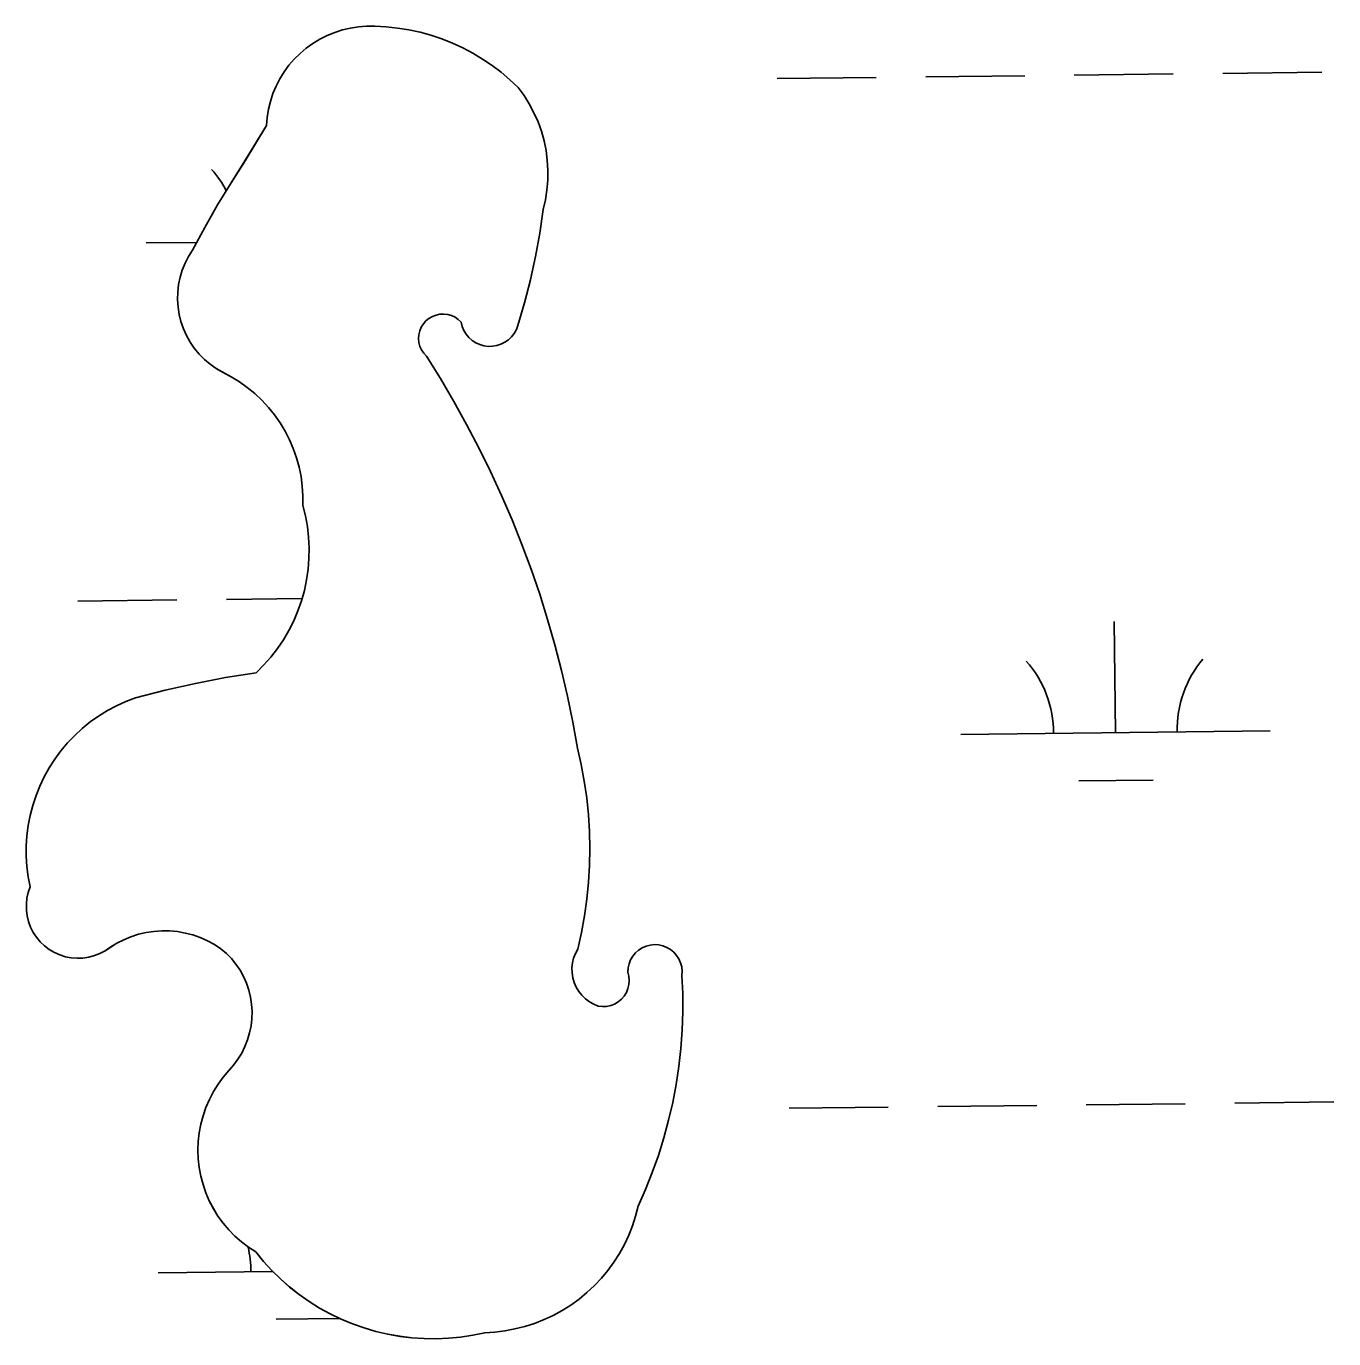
# Model space of a CAD drawing. Extents: x 3684037 to 3722149, y 433263 to 459021.
# Drawn here: x 3713502.9 to 3713925.5, y 448708.2 to 449132.2 of the extents above; entities that cross this region are included whole.
import ezdxf

# ---------------------------------------------------------------- set-up
doc = ezdxf.new("R2010")
doc.units = 0
doc.layers.add('V-TOPO-SHOR', color=7, linetype='Continuous')
doc.layers.add('V-WETL-SWMP', color=7, linetype='Continuous')

msp = doc.modelspace()

# ---------------------------------------------------------------- linework, layer by layer
at = {"layer": 'V-TOPO-SHOR'}
for points in [[(3713580.57, 449100.1), (3713580.78, 449102.73), (3713581.2, 449105.33), (3713581.82, 449107.89), (3713582.64, 449110.4), (3713583.65, 449112.83), (3713584.86, 449115.17), (3713586.25, 449117.41), (3713587.8, 449119.54), (3713589.52, 449121.54), (3713591.4, 449123.39), (3713593.41, 449125.1), (3713595.55, 449126.64), (3713597.8, 449128), (3713600.16, 449129.18), (3713602.6, 449130.18), (3713605.11, 449130.98), (3713607.68, 449131.58), (3713610.29, 449131.97), (3713612.91, 449132.16), (3713615.55, 449132.14), (3713619.23, 449131.96), (3713622.9, 449131.58), (3713626.54, 449131.01), (3713630.15, 449130.23), (3713633.7, 449129.26), (3713637.2, 449128.09), (3713640.63, 449126.74), (3713643.98, 449125.2), (3713647.24, 449123.48), (3713650.4, 449121.58), (3713653.45, 449119.52), (3713656.39, 449117.29), (3713659.2, 449114.9), (3713661.87, 449112.36), (3713663.77, 449109.78), (3713665.48, 449107.06), (3713666.99, 449104.23), (3713668.29, 449101.3), (3713669.38, 449098.28), (3713670.24, 449095.19), (3713670.89, 449092.05), (3713671.3, 449088.86), (3713671.49, 449085.66), (3713671.45, 449082.46), (3713671.17, 449079.26), (3713670.67, 449076.09), (3713669.94, 449072.97), (3713668.84, 449065.36), (3713667.47, 449057.8), (3713665.84, 449050.29), (3713663.95, 449042.85), (3713661.8, 449035.48), (3713661.3, 449034.16), (3713660.61, 449032.94), (3713659.75, 449031.84), (3713658.73, 449030.87), (3713657.58, 449030.06), (3713656.32, 449029.44), (3713654.99, 449029), (3713653.6, 449028.78), (3713652.2, 449028.75), (3713650.81, 449028.94), (3713649.46, 449029.33), (3713648.18, 449029.91), (3713647.01, 449030.68), (3713645.96, 449031.61), (3713645.06, 449032.7), (3713644.33, 449033.9), (3713643.79, 449035.19), (3713643.45, 449036.55), (3713642.53, 449037.43), (3713641.48, 449038.16), (3713640.33, 449038.7), (3713639.11, 449039.05), (3713637.84, 449039.2), (3713636.58, 449039.14), (3713635.33, 449038.88), (3713634.14, 449038.42), (3713633.04, 449037.78), (3713632.06, 449036.97), (3713631.23, 449036.01), (3713630.56, 449034.93), (3713630.07, 449033.75), (3713629.78, 449032.51), (3713629.69, 449031.24), (3713629.81, 449029.98), (3713630.14, 449028.75), (3713630.65, 449027.58), (3713631.35, 449026.52), (3713632.21, 449025.58), (3713636.73, 449018.34), (3713641.07, 449010.98), (3713645.23, 449003.52), (3713649.19, 448995.96)], [(3713552.6, 449051.05), (3713553.3, 449053.37), (3713554.2, 449055.61), (3713555.3, 449057.76), (3713556.59, 449059.81), (3713560.57, 449067.17), (3713564.74, 449074.44), (3713569.08, 449081.6), (3713573.6, 449088.65), (3713580.57, 449100.1)], [(3713523.09, 448831.42), (3713521.21, 448831.14), (3713519.3, 448831.07), (3713517.4, 448831.22), (3713515.53, 448831.59), (3713513.71, 448832.16), (3713511.97, 448832.94), (3713510.33, 448833.91), (3713508.81, 448835.06), (3713507.43, 448836.37), (3713506.21, 448837.84), (3713505.17, 448839.43), (3713504.31, 448841.13), (3713503.64, 448842.92), (3713503.19, 448844.77), (3713502.95, 448846.66), (3713502.92, 448848.56), (3713503.12, 448850.46), (3713503.52, 448852.32), (3713504.14, 448854.13), (3713503.51, 448857.4), (3713503.09, 448860.7), (3713502.89, 448864.02), (3713502.89, 448867.35), (3713503.11, 448870.67), (3713503.54, 448873.97), (3713504.17, 448877.23), (3713505.01, 448880.45), (3713506.05, 448883.61), (3713507.29, 448886.7), (3713508.72, 448889.71), (3713510.34, 448892.61), (3713512.14, 448895.41), (3713514.12, 448898.09), (3713516.26, 448900.64), (3713518.56, 448903.04), (3713521, 448905.3), (3713523.58, 448907.4), (3713526.29, 448909.33), (3713529.12, 448911.08), (3713532.05, 448912.66), (3713535.08, 448914.04), (3713538.19, 448915.23), (3713547.83, 448917.69), (3713557.55, 448919.86), (3713567.33, 448921.73), (3713577.16, 448923.3), (3713579.62, 448925.75), (3713581.92, 448928.35), (3713584.05, 448931.1), (3713586, 448933.97), (3713587.75, 448936.97), (3713589.32, 448940.07), (3713590.68, 448943.27), (3713591.83, 448946.54), (3713592.77, 448949.88), (3713593.49, 448953.28), (3713593.99, 448956.72), (3713594.27, 448960.18), (3713594.33, 448963.65), (3713594.16, 448967.12), (3713593.77, 448970.57), (3713593.16, 448973.99), (3713592.33, 448977.37), (3713592.33, 448980.49), (3713592.12, 448983.61), (3713591.7, 448986.71), (3713591.07, 448989.77), (3713590.23, 448992.78), (3713589.19, 448995.73), (3713587.95, 448998.6), (3713586.52, 449001.38), (3713584.91, 449004.06), (3713583.11, 449006.62), (3713581.15, 449009.05), (3713579.03, 449011.35), (3713576.75, 449013.49), (3713574.34, 449015.48), (3713571.79, 449017.3), (3713569.13, 449018.94), (3713566.37, 449020.39), (3713564.27, 449021.6), (3713562.3, 449022.99), (3713560.45, 449024.55), (3713558.75, 449026.27), (3713557.21, 449028.14), (3713555.85, 449030.13), (3713554.67, 449032.24), (3713553.68, 449034.44), (3713552.89, 449036.73), (3713552.31, 449039.07), (3713551.94, 449041.46), (3713551.78, 449043.87), (3713551.84, 449046.29), (3713552.12, 449048.69), (3713552.6, 449051.05)], [(3713649.19, 448995.96), (3713652.96, 448988.29), (3713656.53, 448980.54), (3713659.91, 448972.69), (3713663.08, 448964.77), (3713666.06, 448956.76), (3713668.83, 448948.68), (3713671.4, 448940.54), (3713673.75, 448932.33), (3713675.9, 448924.07), (3713677.84, 448915.75), (3713679.57, 448907.39), (3713681.09, 448898.98), (3713682.28, 448893.65), (3713683.26, 448888.28), (3713684.02, 448882.87), (3713684.57, 448877.44), (3713684.91, 448871.98), (3713685.02, 448866.52), (3713684.92, 448861.06), (3713684.6, 448855.61), (3713684.06, 448850.17), (3713683.31, 448844.76), (3713682.34, 448839.39), (3713681.16, 448834.05), (3713680.39, 448832.64), (3713679.81, 448831.14), (3713679.43, 448829.57), (3713679.25, 448827.97), (3713679.29, 448826.36), (3713679.53, 448824.77), (3713679.97, 448823.22), (3713680.61, 448821.74), (3713681.44, 448820.36), (3713682.44, 448819.1), (3713683.59, 448817.97), (3713684.88, 448817.01), (3713686.28, 448816.21), (3713687.77, 448815.61), (3713689.12, 448815.46), (3713690.47, 448815.52), (3713691.79, 448815.8), (3713693.05, 448816.29), (3713694.22, 448816.98), (3713695.26, 448817.85), (3713696.15, 448818.87), (3713696.86, 448820.02), (3713697.37, 448821.27), (3713697.68, 448822.59), (3713697.77, 448823.94), (3713697.64, 448825.29), (3713697.3, 448826.6), (3713697.39, 448827.97), (3713697.7, 448829.31), (3713698.21, 448830.59), (3713698.91, 448831.77), (3713699.79, 448832.82), (3713700.82, 448833.73), (3713701.98, 448834.47), (3713703.24, 448835.01), (3713704.57, 448835.35), (3713705.94, 448835.48), (3713707.31, 448835.4), (3713708.65, 448835.1), (3713709.93, 448834.6), (3713711.11, 448833.91), (3713712.18, 448833.04), (3713713.09, 448832.01), (3713713.83, 448830.86), (3713714.38, 448829.6), (3713714.74, 448828.27), (3713714.88, 448826.91), (3713714.8, 448825.54), (3713715.05, 448819.64), (3713715.07, 448813.74), (3713714.87, 448807.85), (3713714.44, 448801.96), (3713713.78, 448796.1), (3713712.91, 448790.27), (3713711.81, 448784.47), (3713710.49, 448778.72), (3713708.95, 448773.03), (3713707.2, 448767.39), (3713705.23, 448761.83), (3713703.05, 448756.35), (3713700.66, 448750.95), (3713699.84, 448747.76), (3713698.82, 448744.63), (3713697.6, 448741.57), (3713696.2, 448738.59), (3713694.61, 448735.7), (3713692.84, 448732.92), (3713690.9, 448730.26), (3713688.79, 448727.73), (3713686.53, 448725.33)], [(3713686.53, 448725.33), (3713684.12, 448723.08), (3713681.58, 448720.99), (3713678.91, 448719.06), (3713676.12, 448717.3), (3713673.23, 448715.72), (3713670.25, 448714.33), (3713667.18, 448713.13), (3713664.04, 448712.12), (3713660.85, 448711.31), (3713657.61, 448710.71), (3713654.34, 448710.31), (3713651.05, 448710.12), (3713647.18, 448709.31), (3713643.28, 448708.71), (3713639.35, 448708.33), (3713635.41, 448708.16), (3713631.46, 448708.21), (3713627.52, 448708.47), (3713623.6, 448708.95), (3713619.71, 448709.63), (3713615.87, 448710.53), (3713612.07, 448711.64), (3713608.35, 448712.96), (3713604.7, 448714.47), (3713601.14, 448716.18), (3713597.68, 448718.08), (3713594.33, 448720.17), (3713591.1, 448722.43), (3713587.99, 448724.87), (3713585.03, 448727.48), (3713582.21, 448730.24), (3713579.54, 448733.16), (3713577.04, 448736.21), (3713574.67, 448737.75), (3713572.42, 448739.45), (3713570.3, 448741.32), (3713568.33, 448743.34), (3713566.51, 448745.49), (3713564.85, 448747.78), (3713563.37, 448750.18), (3713562.06, 448752.69), (3713560.95, 448755.29), (3713560.03, 448757.96), (3713559.31, 448760.68), (3713558.79, 448763.46), (3713558.48, 448766.27), (3713558.38, 448769.09), (3713558.48, 448771.91), (3713558.8, 448774.72), (3713559.32, 448777.49), (3713560.04, 448780.22), (3713560.96, 448782.89), (3713562.08, 448785.49), (3713563.38, 448787.99), (3713564.87, 448790.39), (3713566.53, 448792.68), (3713568.35, 448794.84), (3713569.9, 448796.58), (3713571.29, 448798.46), (3713572.52, 448800.44), (3713573.56, 448802.53), (3713574.42, 448804.71), (3713575.08, 448806.95), (3713575.54, 448809.23), (3713575.8, 448811.56), (3713575.86, 448813.89), (3713575.71, 448816.22), (3713575.36, 448818.53), (3713574.8, 448820.8), (3713574.05, 448823.01), (3713573.11, 448825.15), (3713571.98, 448827.19), (3713570.68, 448829.13), (3713569.21, 448830.95), (3713567.59, 448832.63), (3713565.83, 448834.16), (3713563.7, 448835.54), (3713561.46, 448836.75), (3713559.13, 448837.77), (3713556.73, 448838.6), (3713554.27, 448839.23), (3713551.76, 448839.67), (3713549.23, 448839.9), (3713546.69, 448839.93), (3713544.16, 448839.76), (3713541.64, 448839.38), (3713539.16, 448838.81), (3713536.74, 448838.03), (3713534.39, 448837.07), (3713532.12, 448835.92), (3713529.96, 448834.6), (3713528.39, 448833.51), (3713526.71, 448832.61), (3713524.93, 448831.92), (3713523.09, 448831.42)]]:
    msp.add_lwpolyline(points, dxfattribs=at)
at = {"layer": 'V-WETL-SWMP'}
for p, q in [((3713745.61, 449115.26), (3713777.61, 449115.63)), ((3713793.61, 449115.82), (3713825.6, 449116.19)), ((3713841.6, 449116.38), (3713873.6, 449116.75)), ((3713889.6, 449116.94), (3713921.6, 449117.31)), ((3713541.62, 449062.14), (3713557.95, 449062.33)), ((3713519.56, 448946.45), (3713551.56, 448946.82)), ((3713567.56, 448947.01), (3713592.04, 448947.29)), ((3713854.92, 448903.92), (3713854.5, 448939.91)), ((3713804.92, 448903.33), (3713904.92, 448904.5)), ((3713843.1, 448888.35), (3713867.1, 448888.63)), ((3713749.48, 448782.61), (3713781.48, 448782.98)), ((3713797.48, 448783.17), (3713829.48, 448783.54)), ((3713845.47, 448783.73), (3713877.47, 448784.1)), ((3713893.47, 448784.29), (3713925.47, 448784.66)), ((3713545.49, 448729.49), (3713582.54, 448729.92)), ((3713583.67, 448714.5), (3713604.14, 448714.74))]:
    msp.add_line(p, q, dxfattribs=at)
for points in [[(3713631.23, 449036.01), (3713632.06, 449036.97), (3713633.04, 449037.78), (3713634.14, 449038.42), (3713635.33, 449038.88), (3713636.57, 449039.14), (3713637.85, 449039.2), (3713639.11, 449039.05), (3713640.33, 449038.7), (3713641.48, 449038.16), (3713642.53, 449037.43), (3713643.45, 449036.55), (3713643.79, 449035.19), (3713644.33, 449033.9), (3713645.06, 449032.7), (3713645.96, 449031.62), (3713647.01, 449030.68), (3713648.18, 449029.91), (3713649.46, 449029.33), (3713650.81, 449028.94), (3713652.2, 449028.75), (3713653.6, 449028.78), (3713654.99, 449029.01), (3713656.32, 449029.44), (3713657.58, 449030.06), (3713658.73, 449030.87), (3713659.75, 449031.84), (3713660.61, 449032.94), (3713661.3, 449034.16), (3713661.8, 449035.48), (3713663.95, 449042.85), (3713665.84, 449050.3), (3713667.47, 449057.8), (3713668.84, 449065.36), (3713669.94, 449072.97), (3713670.67, 449076.09), (3713671.17, 449079.26), (3713671.45, 449082.46), (3713671.49, 449085.66), (3713671.3, 449088.86), (3713670.89, 449092.05), (3713670.24, 449095.19), (3713669.38, 449098.28), (3713668.29, 449101.3), (3713666.99, 449104.23), (3713665.48, 449107.06), (3713663.77, 449109.78), (3713661.87, 449112.36), (3713659.2, 449114.9), (3713656.39, 449117.29), (3713653.45, 449119.52), (3713650.4, 449121.58), (3713647.24, 449123.48), (3713643.98, 449125.2), (3713640.63, 449126.74), (3713637.2, 449128.09), (3713633.7, 449129.26), (3713630.15, 449130.23), (3713626.54, 449131.01), (3713622.9, 449131.58), (3713619.23, 449131.96), (3713615.55, 449132.14), (3713612.92, 449132.16), (3713610.29, 449131.97), (3713607.68, 449131.58), (3713605.11, 449130.98), (3713602.6, 449130.18), (3713600.16, 449129.18), (3713597.8, 449128), (3713595.55, 449126.64), (3713593.41, 449125.1), (3713591.4, 449123.39), (3713589.52, 449121.54), (3713587.8, 449119.54), (3713586.25, 449117.42), (3713584.86, 449115.17), (3713583.66, 449112.83), (3713582.64, 449110.4), (3713581.82, 449107.89), (3713581.2, 449105.33), (3713580.78, 449102.73), (3713580.57, 449100.1), (3713573.59, 449088.65), (3713569.08, 449081.6), (3713564.74, 449074.44), (3713560.57, 449067.17), (3713556.59, 449059.81), (3713555.3, 449057.76), (3713554.2, 449055.61), (3713553.3, 449053.37), (3713552.6, 449051.05), (3713552.12, 449048.69), (3713551.84, 449046.29), (3713551.78, 449043.87), (3713551.94, 449041.46), (3713552.31, 449039.07), (3713552.89, 449036.73), (3713553.68, 449034.44), (3713554.67, 449032.24), (3713555.85, 449030.13), (3713557.21, 449028.14)], [(3713698.82, 448744.63), (3713699.84, 448747.76), (3713700.66, 448750.95), (3713703.05, 448756.35), (3713705.23, 448761.83), (3713707.2, 448767.39), (3713708.95, 448773.02), (3713710.49, 448778.72), (3713711.81, 448784.47), (3713712.91, 448790.27), (3713713.78, 448796.1), (3713714.44, 448801.96), (3713714.87, 448807.85), (3713715.07, 448813.74), (3713715.05, 448819.64), (3713714.8, 448825.54), (3713714.88, 448826.91), (3713714.74, 448828.27), (3713714.39, 448829.6), (3713713.83, 448830.86), (3713713.09, 448832.01), (3713712.17, 448833.04), (3713711.11, 448833.91), (3713709.93, 448834.6), (3713708.65, 448835.1), (3713707.31, 448835.4), (3713705.94, 448835.48), (3713704.57, 448835.35), (3713703.24, 448835.01), (3713701.98, 448834.46), (3713700.82, 448833.73), (3713699.79, 448832.82), (3713698.91, 448831.77), (3713698.21, 448830.59), (3713697.7, 448829.31), (3713697.39, 448827.97), (3713697.3, 448826.6), (3713697.64, 448825.29), (3713697.77, 448823.94), (3713697.68, 448822.59), (3713697.37, 448821.27), (3713696.86, 448820.02), (3713696.15, 448818.87), (3713695.26, 448817.85), (3713694.22, 448816.98), (3713693.06, 448816.29), (3713691.79, 448815.8), (3713690.47, 448815.52), (3713689.12, 448815.46), (3713687.77, 448815.61), (3713686.28, 448816.21), (3713684.88, 448817.01), (3713683.59, 448817.97), (3713682.44, 448819.1), (3713681.44, 448820.36), (3713680.61, 448821.74), (3713679.97, 448823.22), (3713679.53, 448824.77), (3713679.29, 448826.36), (3713679.25, 448827.97), (3713679.43, 448829.57), (3713679.81, 448831.14), (3713680.39, 448832.64), (3713681.16, 448834.06), (3713682.34, 448839.39), (3713683.31, 448844.77), (3713684.06, 448850.17), (3713684.6, 448855.61), (3713684.92, 448861.06), (3713685.02, 448866.52), (3713684.91, 448871.98), (3713684.57, 448877.44), (3713684.02, 448882.87), (3713683.26, 448888.28), (3713682.28, 448893.65), (3713681.09, 448898.98), (3713679.57, 448907.39), (3713677.84, 448915.75), (3713675.9, 448924.07), (3713673.75, 448932.33), (3713671.39, 448940.54), (3713668.83, 448948.68), (3713666.06, 448956.76), (3713663.08, 448964.77), (3713659.91, 448972.69), (3713656.53, 448980.54), (3713652.96, 448988.29), (3713649.19, 448995.96), (3713645.23, 449003.52), (3713641.07, 449010.98), (3713636.73, 449018.34), (3713632.21, 449025.58), (3713631.35, 449026.52), (3713630.65, 449027.58), (3713630.14, 449028.75), (3713629.81, 449029.98), (3713629.69, 449031.24), (3713629.78, 449032.51), (3713630.07, 449033.75), (3713630.56, 449034.93), (3713631.23, 449036.01)], [(3713557.21, 449028.14), (3713558.75, 449026.27), (3713560.45, 449024.55), (3713562.29, 449022.99), (3713564.27, 449021.6), (3713569.13, 449018.94), (3713571.79, 449017.3), (3713574.34, 449015.48), (3713576.75, 449013.49), (3713579.03, 449011.35), (3713581.15, 449009.05), (3713583.11, 449006.62), (3713584.91, 449004.06), (3713586.52, 449001.38), (3713587.95, 448998.6), (3713589.19, 448995.73), (3713590.23, 448992.78), (3713591.07, 448989.77), (3713591.7, 448986.71), (3713592.12, 448983.61), (3713592.33, 448980.49), (3713592.33, 448977.36), (3713593.16, 448973.99), (3713593.77, 448970.57), (3713594.16, 448967.12), (3713594.33, 448963.65), (3713594.27, 448960.18), (3713593.99, 448956.72), (3713593.49, 448953.28), (3713592.77, 448949.88), (3713591.83, 448946.54), (3713590.68, 448943.26), (3713589.32, 448940.07), (3713587.75, 448936.97), (3713586, 448933.97), (3713584.05, 448931.1), (3713581.92, 448928.35), (3713579.62, 448925.75), (3713577.16, 448923.3), (3713567.33, 448921.73), (3713557.55, 448919.86), (3713547.83, 448917.69), (3713538.19, 448915.23), (3713535.08, 448914.04), (3713532.05, 448912.66), (3713529.12, 448911.08), (3713526.29, 448909.33), (3713523.58, 448907.4), (3713521, 448905.3), (3713518.55, 448903.04), (3713516.26, 448900.64), (3713514.12, 448898.09), (3713512.14, 448895.41), (3713510.34, 448892.61), (3713508.72, 448889.71), (3713507.29, 448886.7), (3713506.05, 448883.61), (3713505.01, 448880.45), (3713504.17, 448877.23), (3713503.54, 448873.97), (3713503.11, 448870.67), (3713502.89, 448867.35), (3713502.89, 448864.02), (3713503.1, 448860.7), (3713503.51, 448857.4), (3713504.14, 448854.13), (3713503.52, 448852.32), (3713503.12, 448850.46), (3713502.92, 448848.56), (3713502.95, 448846.66), (3713503.19, 448844.77), (3713503.64, 448842.92), (3713504.31, 448841.13), (3713505.17, 448839.43), (3713506.21, 448837.84), (3713507.43, 448836.37), (3713508.81, 448835.06), (3713510.33, 448833.91), (3713511.97, 448832.94), (3713513.71, 448832.16), (3713515.53, 448831.59), (3713517.4, 448831.22), (3713519.3, 448831.07), (3713521.21, 448831.14), (3713523.09, 448831.42)], [(3713523.09, 448831.42), (3713524.93, 448831.92), (3713526.71, 448832.62), (3713528.39, 448833.51), (3713532.12, 448835.92), (3713534.39, 448837.07), (3713536.74, 448838.04), (3713539.16, 448838.81), (3713541.64, 448839.38), (3713544.15, 448839.76), (3713546.69, 448839.93), (3713549.23, 448839.9), (3713551.76, 448839.67), (3713554.27, 448839.23), (3713556.73, 448838.6), (3713559.13, 448837.77), (3713561.46, 448836.75), (3713563.7, 448835.54), (3713565.83, 448834.16), (3713567.59, 448832.63), (3713569.21, 448830.95), (3713570.68, 448829.13), (3713571.98, 448827.19), (3713573.11, 448825.15), (3713574.05, 448823.01), (3713574.8, 448820.8), (3713575.36, 448818.53), (3713575.71, 448816.22), (3713575.86, 448813.89), (3713575.8, 448811.55), (3713575.54, 448809.23), (3713575.08, 448806.95), (3713574.42, 448804.71), (3713573.56, 448802.53), (3713572.52, 448800.44), (3713571.29, 448798.45), (3713569.9, 448796.58), (3713566.53, 448792.68), (3713564.87, 448790.39), (3713563.38, 448787.99), (3713562.08, 448785.49), (3713560.96, 448782.89), (3713560.04, 448780.22), (3713559.32, 448777.49), (3713558.8, 448774.72), (3713558.48, 448771.91), (3713558.38, 448769.09), (3713558.48, 448766.27), (3713558.79, 448763.46), (3713559.31, 448760.69), (3713560.03, 448757.96), (3713560.95, 448755.29), (3713562.06, 448752.69), (3713563.37, 448750.19), (3713564.85, 448747.78), (3713566.51, 448745.5), (3713568.33, 448743.34), (3713570.3, 448741.32), (3713572.42, 448739.45), (3713574.67, 448737.75), (3713577.04, 448736.21), (3713579.54, 448733.16), (3713582.21, 448730.24), (3713585.03, 448727.48), (3713588, 448724.88), (3713591.1, 448722.43), (3713594.33, 448720.17), (3713597.68, 448718.08), (3713601.15, 448716.18), (3713604.7, 448714.47), (3713608.35, 448712.95), (3713612.08, 448711.64), (3713615.87, 448710.53), (3713619.71, 448709.63), (3713623.6, 448708.94), (3713627.52, 448708.47), (3713631.46, 448708.21), (3713635.41, 448708.16), (3713639.35, 448708.33), (3713643.28, 448708.71), (3713647.18, 448709.31), (3713651.05, 448710.12), (3713654.34, 448710.31), (3713657.61, 448710.71), (3713660.85, 448711.31), (3713664.04, 448712.12), (3713667.18, 448713.13), (3713670.25, 448714.33), (3713673.23, 448715.72), (3713676.12, 448717.3), (3713678.91, 448719.06), (3713681.58, 448720.99), (3713684.12, 448723.08), (3713686.53, 448725.33), (3713688.79, 448727.73), (3713690.9, 448730.26), (3713692.84, 448732.92), (3713694.61, 448735.7), (3713696.2, 448738.59), (3713697.6, 448741.57), (3713698.82, 448744.63)]]:
    msp.add_lwpolyline(points, dxfattribs=at)
for centre, start, end in [((3713536.37, 449062.56), 27.8817, 41.4385), ((3713799.68, 448903.75), 359.8949, 41.4385), ((3713910.15, 448905.03), 139.8949, 181.4385), ((3713540.24, 448729.9), 359.8949, 12.948)]:
    msp.add_arc(centre, 35.25, start, end, dxfattribs=at)

doc.saveas('drawing.dxf')
